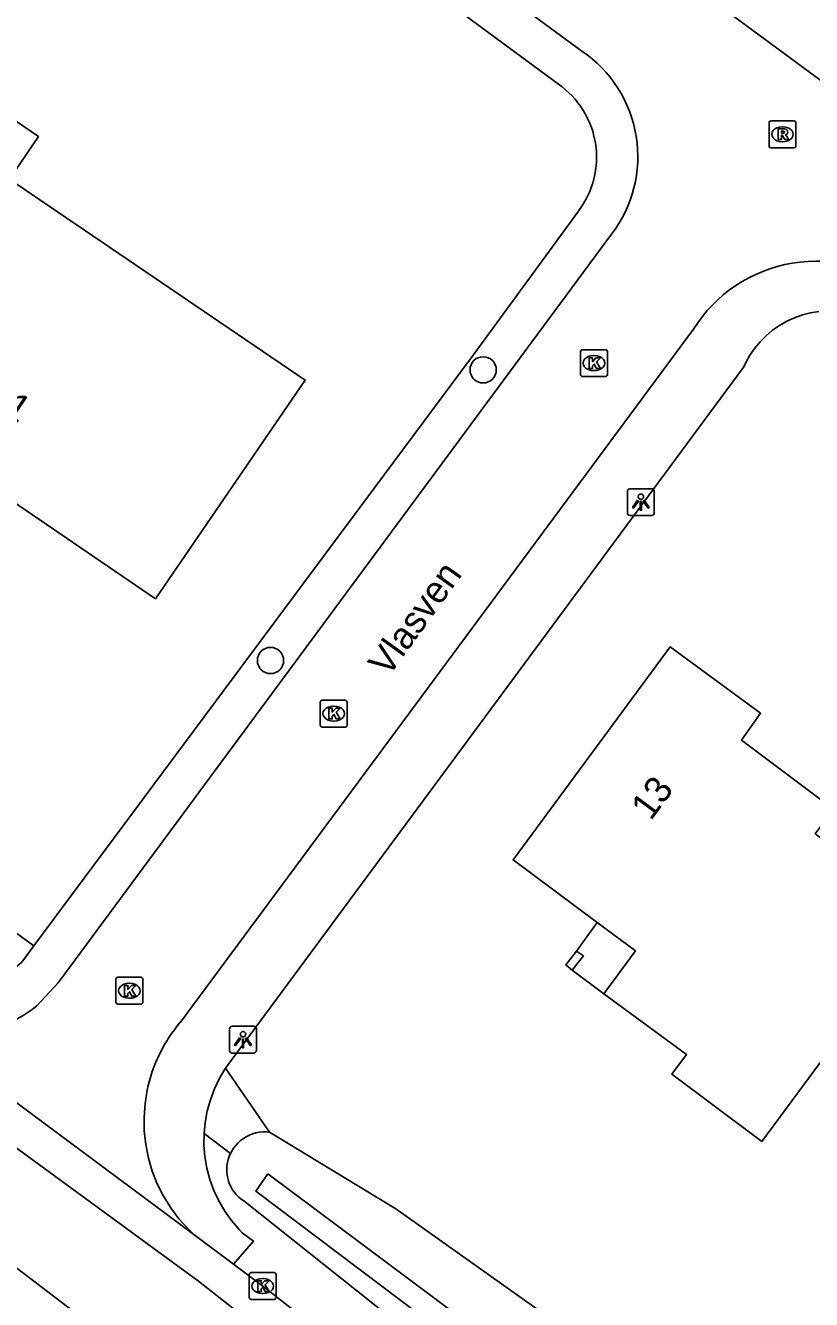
# Model space of a CAD drawing. Extents: x 163427 to 164190, y 380331 to 381641.
# Drawn here: x 163847.67 to 163876.94, y 381420.88 to 381468.33 of the extents above; entities that cross this region are included whole.
import ezdxf

# ---------------------------------------------------------------- set-up
doc = ezdxf.new("R2010")
doc.units = 0
for name, color, linetype in [('IMGEO_Boom', 7, 'Continuous'), ('IMGEO_Erf', 7, 'Continuous'), ('IMGEO_Groenvoorziening', 7, 'Continuous'), ('IMGEO_Kolk', 7, 'Continuous'), ('IMGEO_Lichtpunt', 7, 'Continuous'), ('IMGEO_Openbare_ruimte_label', 7, 'Continuous'), ('IMGEO_Pand', 7, 'Continuous'), ('IMGEO_Pand_nummerreeks', 7, 'Continuous'), ('IMGEO_Pand_overbouw', 7, 'Continuous'), ('IMGEO_Rijbaan_lokaal_gesloten', 7, 'Continuous'), ('IMGEO_Rijbaan_lokaal_open', 7, 'Continuous'), ('IMGEO_Rioolput', 7, 'Continuous'), ('IMGEO_Voetpad_open', 7, 'Continuous'), ('IMGEO_Waterloop', 7, 'Continuous')]:
    doc.layers.add(name, color=color, linetype=linetype)

msp = doc.modelspace()

# ---------------------------------------------------------------- linework, layer by layer
at = {"layer": 'IMGEO_Boom'}
for centre in [(163864.712, 381455.507), (163856.793, 381444.681)]:
    msp.add_circle(centre, 0.489, dxfattribs=at)
at = {"layer": 'IMGEO_Erf'}
msp.add_lwpolyline([(163856.758, 381427.116), (163861.454, 381424.262), (163868.947, 381418.942), (163875.935, 381412.973), (163890.15, 381400.921)], dxfattribs=at)
at = {"layer": 'IMGEO_Groenvoorziening'}
for points in [[(163844.949, 381436.249), (163847.976, 381434.048)], [(163855.123, 381429.496), (163856.758, 381427.116)], [(163854.319, 381427.069), (163855.303, 381426.318)], [(163856.758, 381427.116), (163856.63, 381427.125), (163856.502, 381427.123), (163856.375, 381427.109), (163856.249, 381427.084), (163856.126, 381427.048), (163856.007, 381427.001), (163855.893, 381426.943), (163855.784, 381426.876), (163855.681, 381426.799), (163855.586, 381426.713), (163855.499, 381426.619), (163855.421, 381426.518), (163855.352, 381426.41), (163855.303, 381426.318)], [(163855.303, 381426.318), (163855.256, 381426.21), (163855.219, 381426.098), (163855.191, 381425.983), (163855.173, 381425.867), (163855.165, 381425.749), (163855.167, 381425.631), (163855.179, 381425.514), (163855.2, 381425.398), (163855.232, 381425.285), (163855.273, 381425.174), (163855.324, 381425.067), (163855.383, 381424.966), (163855.45, 381424.869), (163855.526, 381424.779), (163855.609, 381424.695), (163855.699, 381424.618), (163855.795, 381424.55), (163888.267, 381398.701), (163889.022, 381399.591)]]:
    msp.add_lwpolyline(points, dxfattribs=at)
at = {"layer": 'IMGEO_Kolk'}
for p, q in [((163868.337, 381455.332), (163868.337, 381456.184)), ((163868.412, 381456.258), (163869.264, 381456.258)), ((163868.825, 381456.038), (163868.85, 381456.038)), ((163869.338, 381456.184), (163869.338, 381455.332)), ((163869.264, 381455.258), (163868.412, 381455.258)), ((163868.848, 381455.478), (163868.823, 381455.478)), ((163858.722, 381443.204), (163859.574, 381443.204)), ((163858.647, 381442.278), (163858.647, 381443.13)), ((163859.135, 381442.984), (163859.16, 381442.984)), ((163859.648, 381443.13), (163859.648, 381442.278)), ((163859.158, 381442.424), (163859.133, 381442.424)), ((163859.574, 381442.204), (163858.722, 381442.204)), ((163851.039, 381431.955), (163851.039, 381432.807)), ((163851.114, 381432.881), (163851.966, 381432.881)), ((163852.04, 381432.807), (163852.04, 381431.955)), ((163851.527, 381432.661), (163851.552, 381432.661)), ((163851.966, 381431.881), (163851.114, 381431.881)), ((163851.55, 381432.101), (163851.525, 381432.101)), ((163856.078, 381421.882), (163856.93, 381421.882)), ((163856.003, 381420.956), (163856.003, 381421.808)), ((163856.491, 381421.662), (163856.516, 381421.662)), ((163857.004, 381421.808), (163857.004, 381420.956)), ((163856.514, 381421.102), (163856.489, 381421.102)), ((163856.93, 381420.882), (163856.078, 381420.882))]:
    msp.add_line(p, q, dxfattribs=at)
for points in [[(163868.337, 381455.332), (163868.337, 381456.184)], [(163868.412, 381456.258), (163869.264, 381456.258)], [(163869.338, 381456.184), (163869.338, 381455.332)], [(163868.658, 381455.958), (163868.781, 381455.958), (163868.781, 381455.807), (163868.911, 381455.958), (163869.075, 381455.958), (163868.929, 381455.807), (163869.082, 381455.558), (163868.93, 381455.558), (163868.845, 381455.722), (163868.781, 381455.655), (163868.781, 381455.558), (163868.658, 381455.558), (163868.658, 381455.958)], [(163869.264, 381455.258), (163868.412, 381455.258)], [(163858.722, 381443.204), (163859.574, 381443.204)], [(163858.647, 381442.278), (163858.647, 381443.13)], [(163858.968, 381442.904), (163859.091, 381442.904), (163859.091, 381442.753), (163859.221, 381442.904), (163859.385, 381442.904), (163859.239, 381442.753), (163859.392, 381442.504), (163859.24, 381442.504), (163859.155, 381442.668), (163859.091, 381442.601), (163859.091, 381442.504), (163858.968, 381442.504), (163858.968, 381442.904)], [(163859.648, 381443.13), (163859.648, 381442.278)], [(163859.574, 381442.204), (163858.722, 381442.204)], [(163851.039, 381431.955), (163851.039, 381432.807)], [(163851.114, 381432.881), (163851.966, 381432.881)], [(163852.04, 381432.807), (163852.04, 381431.955)], [(163851.36, 381432.581), (163851.483, 381432.581), (163851.483, 381432.43), (163851.613, 381432.581), (163851.777, 381432.581), (163851.631, 381432.43), (163851.784, 381432.181), (163851.632, 381432.181), (163851.547, 381432.345), (163851.483, 381432.278), (163851.483, 381432.181), (163851.36, 381432.181), (163851.36, 381432.581)], [(163851.966, 381431.881), (163851.114, 381431.881)], [(163856.078, 381421.882), (163856.93, 381421.882)], [(163856.003, 381420.956), (163856.003, 381421.808)], [(163856.324, 381421.582), (163856.447, 381421.582), (163856.447, 381421.431), (163856.577, 381421.582), (163856.741, 381421.582), (163856.595, 381421.431), (163856.748, 381421.182), (163856.596, 381421.182), (163856.511, 381421.346), (163856.447, 381421.279), (163856.447, 381421.182), (163856.324, 381421.182), (163856.324, 381421.582)], [(163857.004, 381421.808), (163857.004, 381420.956)], [(163856.93, 381420.882), (163856.078, 381420.882)]]:
    msp.add_lwpolyline(points, dxfattribs=at)
for centre, start, end in [((163868.414, 381456.182), 91.552, 178.448), ((163868.414, 381456.182), 91.552, 178.448), ((163869.262, 381456.182), 1.552, 88.448), ((163869.262, 381456.182), 1.552, 88.448), ((163868.414, 381455.334), 181.552, 268.448), ((163868.414, 381455.334), 181.552, 268.448), ((163869.262, 381455.334), 271.552, 358.448), ((163869.262, 381455.334), 271.552, 358.448), ((163858.724, 381443.128), 91.552, 178.448), ((163858.724, 381443.128), 91.552, 178.448), ((163859.572, 381443.128), 1.552, 88.448), ((163859.572, 381443.128), 1.552, 88.448), ((163858.724, 381442.28), 181.552, 268.448), ((163858.724, 381442.28), 181.552, 268.448), ((163859.572, 381442.28), 271.552, 358.448), ((163859.572, 381442.28), 271.552, 358.448), ((163851.116, 381432.805), 91.552, 178.448), ((163851.116, 381432.805), 91.552, 178.448), ((163851.964, 381432.805), 1.552, 88.448), ((163851.964, 381432.805), 1.552, 88.448), ((163851.116, 381431.957), 181.552, 268.448), ((163851.116, 381431.957), 181.552, 268.448), ((163851.964, 381431.957), 271.552, 358.448), ((163851.964, 381431.957), 271.552, 358.448), ((163856.08, 381421.806), 91.552, 178.448), ((163856.08, 381421.806), 91.552, 178.448), ((163856.928, 381421.806), 1.552, 88.448), ((163856.928, 381421.806), 1.552, 88.448), ((163856.08, 381420.958), 181.552, 268.448), ((163856.08, 381420.958), 181.552, 268.448), ((163856.928, 381420.958), 271.552, 358.448), ((163856.928, 381420.958), 271.552, 358.448)]:
    msp.add_arc(centre, 0.0765, start, end, dxfattribs=at)
for centre, major_axis, ratio, start_param, end_param in [((163868.824, 381455.758), (-0.387, 0.002), 0.722429, 4.712389, 7.853982), ((163868.849, 381455.758), (-0.39, 0.002), 0.717154, 1.570796, 4.712389), ((163859.134, 381442.704), (-0.387, 0.002), 0.722429, 4.712389, 7.853982), ((163859.159, 381442.704), (-0.39, 0.002), 0.717154, 1.570796, 4.712389), ((163851.526, 381432.381), (-0.387, 0.002), 0.722429, 4.712389, 7.853982), ((163851.551, 381432.381), (-0.39, 0.002), 0.717154, 1.570796, 4.712389), ((163856.49, 381421.382), (-0.387, 0.002), 0.722429, 4.712389, 7.853982), ((163856.515, 381421.382), (-0.39, 0.002), 0.717154, 1.570796, 4.712389)]:
    msp.add_ellipse(centre, major_axis=major_axis, ratio=ratio, start_param=start_param, end_param=end_param, dxfattribs=at)
at = {"layer": 'IMGEO_Lichtpunt'}
for p, q in [((163870.085, 381450.985), (163870.085, 381450.178)), ((163870.085, 381450.985), (163870.085, 381450.178)), ((163870.987, 381451.08), (163870.179, 381451.08)), ((163870.987, 381451.08), (163870.179, 381451.08)), ((163871.081, 381450.178), (163871.081, 381450.985)), ((163871.081, 381450.178), (163871.081, 381450.985)), ((163870.179, 381450.084), (163870.987, 381450.084)), ((163870.179, 381450.084), (163870.987, 381450.084)), ((163855.271, 381430.962), (163855.271, 381430.155)), ((163855.271, 381430.962), (163855.271, 381430.155)), ((163856.173, 381431.057), (163855.365, 381431.057)), ((163856.173, 381431.057), (163855.365, 381431.057)), ((163856.267, 381430.155), (163856.267, 381430.962)), ((163856.267, 381430.155), (163856.267, 381430.962)), ((163855.365, 381430.061), (163856.173, 381430.061)), ((163855.365, 381430.061), (163856.173, 381430.061))]:
    msp.add_line(p, q, dxfattribs=at)
for points in [[(163870.459, 381450.649), (163870.498, 381450.621), (163870.31, 381450.359), (163870.272, 381450.386), (163870.459, 381450.649)], [(163870.561, 381450.601), (163870.608, 381450.601), (163870.608, 381450.279), (163870.561, 381450.279), (163870.561, 381450.601)], [(163870.671, 381450.621), (163870.709, 381450.648), (163870.896, 381450.386), (163870.857, 381450.358), (163870.671, 381450.621)], [(163855.645, 381430.626), (163855.684, 381430.598), (163855.496, 381430.336), (163855.458, 381430.363), (163855.645, 381430.626)], [(163855.747, 381430.578), (163855.794, 381430.578), (163855.794, 381430.256), (163855.747, 381430.256), (163855.747, 381430.578)], [(163855.857, 381430.598), (163855.895, 381430.625), (163856.082, 381430.363), (163856.043, 381430.335), (163855.857, 381430.598)]]:
    msp.add_lwpolyline(points, dxfattribs=at)
for centre in [(163870.584, 381450.783), (163855.77, 381430.76)]:
    msp.add_circle(centre, 0.0994, dxfattribs=at)
for centre, start, end in [((163870.179, 381450.985), 90, 180), ((163870.179, 381450.985), 90, 180), ((163870.987, 381450.985), 0, 90), ((163870.987, 381450.985), 0, 90), ((163870.179, 381450.178), 180, 270), ((163870.179, 381450.178), 180, 270), ((163870.987, 381450.178), 270, 0), ((163870.987, 381450.178), 270, 360), ((163855.365, 381430.962), 90, 180), ((163855.365, 381430.962), 90, 180), ((163856.173, 381430.962), 0, 90), ((163856.173, 381430.962), 0, 90), ((163855.365, 381430.155), 180, 270), ((163855.365, 381430.155), 180, 270), ((163856.173, 381430.155), 270, 0), ((163856.173, 381430.155), 270, 360)]:
    msp.add_arc(centre, 0.0946, start, end, dxfattribs=at)
at = {"layer": 'IMGEO_Pand'}
for points in [[(163843.757, 381467.191), (163848.154, 381464.197), (163847.072, 381462.608), (163847.899, 381462.046), (163851.452, 381459.631), (163858.08, 381455.126), (163852.507, 381446.983), (163846.163, 381451.308), (163844.696, 381452.309), (163843.552, 381450.682), (163840.416, 381452.842), (163839.893, 381452.09), (163836.447, 381454.396), (163839.403, 381458.82), (163838.482, 381459.447), (163840.267, 381462.067), (163843.757, 381467.191)], [(163875.083, 381426.767), (163871.733, 381429.274), (163872.284, 381430.005), (163869.21, 381432.267), (163870.38, 381433.869), (163868.956, 381434.928), (163865.823, 381437.257), (163871.68, 381445.194), (163875.039, 381442.715), (163874.327, 381441.716), (163877.76, 381439.149), (163877.069, 381438.226), (163881.253, 381435.106), (163875.083, 381426.767)], [(163868.029, 381433.151), (163867.79, 381433.344), (163868.182, 381433.855), (163868.449, 381433.677), (163868.029, 381433.151)]]:
    msp.add_lwpolyline(points, dxfattribs=at)
at = {"layer": 'IMGEO_Pand_overbouw'}
msp.add_lwpolyline([(163868.182, 381433.855), (163868.449, 381433.677), (163868.029, 381433.151), (163869.21, 381432.267), (163870.38, 381433.869), (163868.956, 381434.928)], close=True, dxfattribs=at)
at = {"layer": 'IMGEO_Rijbaan_lokaal_gesloten'}
for points in [[(163712.408, 381497.746), (163724.81, 381492.736), (163743.644, 381483.934), (163766.443, 381472.53), (163780.444, 381464.999), (163785.277, 381462.271), (163803.377, 381451.63), (163810.77, 381447.112), (163827.662, 381436.066), (163844.931, 381423.887), (163862.01, 381410.858), (163868.144, 381405.949), (163877.464, 381398.208), (163891.264, 381386.878), (163901.361, 381378.381), (163902.433, 381377.241), (163901.472, 381376.366)], [(163853.938, 381423.303), (163842.761, 381431.614)], [(163841.848, 381430.533), (163854.116, 381421.564), (163876.198, 381404.193), (163879.891, 381401.183), (163901.267, 381383.762), (163907.4, 381377.437), (163911.836, 381371.772), (163914.855, 381366.58), (163916.89, 381361.86), (163918.27, 381356.954), (163928.731, 381319.775), (163929.065, 381319.87), (163929.681, 381317.703), (163929.322, 381317.601), (163935.871, 381293.48), (163936.342, 381291.876), (163937.807, 381292.203)], [(163855.42, 381422.193), (163853.938, 381423.303)], [(163888.681, 381395.546), (163868.807, 381411.787), (163856.503, 381421.381), (163855.42, 381422.193)]]:
    msp.add_lwpolyline(points, dxfattribs=at)
at = {"layer": 'IMGEO_Rijbaan_lokaal_open'}
for points in [[(163859.705, 381479.249), (163908.991, 381442.925)], [(163857.603, 381475.306), (163868.387, 381467.381)], [(163869.491, 381460.557), (163848.889, 381432.679), (163848.094, 381431.821), (163847.915, 381431.681), (163847.589, 381431.46), (163847.245, 381431.27), (163846.885, 381431.111), (163846.513, 381430.986), (163846.13, 381430.893), (163845.741, 381430.836), (163845.349, 381430.813), (163844.956, 381430.826), (163844.565, 381430.873), (163844.181, 381430.955), (163843.805, 381431.072), (163843.441, 381431.221), (163843.092, 381431.402), (163842.761, 381431.614)], [(163853.437, 381431.21), (163872.544, 381457.021)], [(163853.938, 381423.303), (163853.726, 381423.507), (163853.384, 381423.886), (163853.078, 381424.295), (163852.809, 381424.729), (163852.58, 381425.186), (163852.392, 381425.661), (163852.248, 381426.151), (163852.148, 381426.652), (163852.094, 381427.16), (163852.085, 381427.67), (163852.121, 381428.18), (163852.203, 381428.684)]]:
    msp.add_lwpolyline(points, dxfattribs=at)
for centre, radius, start, end in [((163865.717, 381463.448), 4.754, 322.5455, 55.8341), ((163877.106, 381454.183), 5.373, 50.8013, 148.1186), ((163857.791, 381427.518), 5.709, 139.7089, 168.2182)]:
    msp.add_arc(centre, radius, start, end, dxfattribs=at)
at = {"layer": 'IMGEO_Rioolput'}
for p, q in [((163875.356, 381463.856), (163875.356, 381464.708)), ((163875.431, 381464.782), (163876.283, 381464.782)), ((163875.844, 381464.562), (163875.869, 381464.562)), ((163876.357, 381464.708), (163876.357, 381463.856)), ((163876.283, 381463.782), (163875.431, 381463.782)), ((163875.867, 381464.002), (163875.842, 381464.002))]:
    msp.add_line(p, q, dxfattribs=at)
for points in [[(163875.356, 381463.856), (163875.356, 381464.708)], [(163875.431, 381464.782), (163876.283, 381464.782)], [(163876.357, 381464.708), (163876.357, 381463.856)], [(163875.945, 381464.48), (163875.693, 381464.482), (163875.693, 381464.082)], [(163875.693, 381464.082), (163875.817, 381464.082), (163875.817, 381464.244), (163875.828, 381464.244)], [(163875.871, 381464.401), (163875.817, 381464.401), (163875.817, 381464.32)], [(163875.817, 381464.32), (163875.869, 381464.32)], [(163875.875, 381464.215), (163875.946, 381464.082), (163876.086, 381464.082), (163876.021, 381464.208)], [(163876.283, 381463.782), (163875.431, 381463.782)]]:
    msp.add_lwpolyline(points, dxfattribs=at)
for centre, radius, start, end in [((163875.433, 381464.706), 0.0765, 91.552, 178.448), ((163875.433, 381464.706), 0.0765, 91.552, 178.448), ((163876.281, 381464.706), 0.0765, 1.552, 88.448), ((163876.281, 381464.706), 0.0765, 1.552, 88.448), ((163875.827, 381464.191), 0.0533, 26.0293, 88.6989), ((163875.853, 381464.509), 0.19, 274.7715, 282.9687), ((163875.877, 381464.305), 0.0964, 77.0061, 93.1865), ((163875.891, 381464.362), 0.0378, 276.6634, 79.6772), ((163875.944, 381464.37), 0.109, 350.3612, 89.416), ((163875.942, 381464.37), 0.112, 277.5842, 350.9817), ((163875.926, 381464.155), 0.108, 29.5134, 73.7905), ((163875.433, 381463.858), 0.0765, 181.552, 268.448), ((163875.433, 381463.858), 0.0765, 181.552, 268.448), ((163876.281, 381463.858), 0.0765, 271.552, 358.448), ((163876.281, 381463.858), 0.0765, 271.552, 358.448)]:
    msp.add_arc(centre, radius, start, end, dxfattribs=at)
for centre, major_axis, ratio, start_param, end_param in [((163875.843, 381464.282), (-0.387, 0.002), 0.722429, 4.712389, 7.853982), ((163875.868, 381464.282), (-0.39, 0.002), 0.717154, 1.570796, 4.712389)]:
    msp.add_ellipse(centre, major_axis=major_axis, ratio=ratio, start_param=start_param, end_param=end_param, dxfattribs=at)
at = {"layer": 'IMGEO_Voetpad_open'}
for points in [[(163867.515, 381466.148), (163856.769, 381474.087)], [(163847.976, 381434.048), (163864.376, 381456.107), (163868.263, 381461.424)], [(163877.214, 381457.687), (163876.903, 381457.636), (163876.598, 381457.557), (163876.301, 381457.45), (163876.015, 381457.318), (163875.742, 381457.161), (163875.484, 381456.98), (163875.243, 381456.777), (163875.022, 381456.553), (163874.821, 381456.31), (163874.643, 381456.05), (163874.488, 381455.776), (163874.415, 381455.621), (163855.123, 381429.496)], [(163847.976, 381434.048), (163847.529, 381433.446), (163846.773, 381432.829), (163846.707, 381432.79), (163846.426, 381432.643), (163846.133, 381432.523), (163845.831, 381432.429), (163845.522, 381432.362), (163845.208, 381432.323), (163844.891, 381432.313), (163844.575, 381432.331), (163844.262, 381432.377), (163843.954, 381432.45), (163843.654, 381432.551), (163843.364, 381432.679), (163843.087, 381432.831), (163842.825, 381433.008), (163842.579, 381433.208), (163842.139, 381433.505), (163841.395, 381432.537)], [(163854.319, 381427.069), (163854.358, 381427.474), (163854.437, 381427.902), (163854.554, 381428.322), (163854.709, 381428.73), (163854.899, 381429.122), (163855.123, 381429.496)], [(163855.42, 381422.193), (163856.16, 381423.059), (163855.743, 381423.368), (163855.622, 381423.493), (163855.34, 381423.823), (163855.088, 381424.177), (163854.869, 381424.552), (163854.685, 381424.946), (163854.536, 381425.354), (163854.424, 381425.774), (163854.351, 381426.202), (163854.315, 381426.635), (163854.319, 381427.069)]]:
    msp.add_lwpolyline(points, dxfattribs=at)
msp.add_arc((163865.613, 381463.426), 3.321, 322.9402, 55.0549, dxfattribs=at)
at = {"layer": 'IMGEO_Waterloop'}
msp.add_lwpolyline([(163856.698, 381425.559), (163868.2, 381416.973), (163888.731, 381400.281), (163888.218, 381399.665), (163867.748, 381416.234), (163856.246, 381424.922), (163856.698, 381425.559)], dxfattribs=at)

# ---------------------------------------------------------------- texts
at = {"layer": 'IMGEO_Openbare_ruimte_label'}
msp.add_text('Vlasven', height=1, rotation=54.2759, dxfattribs=at).set_placement((163861.181, 381444.033))
at = {"layer": 'IMGEO_Pand_nummerreeks'}
for s, rotation, p in [('11', 325.7115, (163846.195, 381454.337)), ('13', 53.575, (163870.954, 381438.687))]:
    msp.add_text(s, height=1, rotation=rotation, dxfattribs=at).set_placement(p)

doc.saveas('drawing.dxf')
